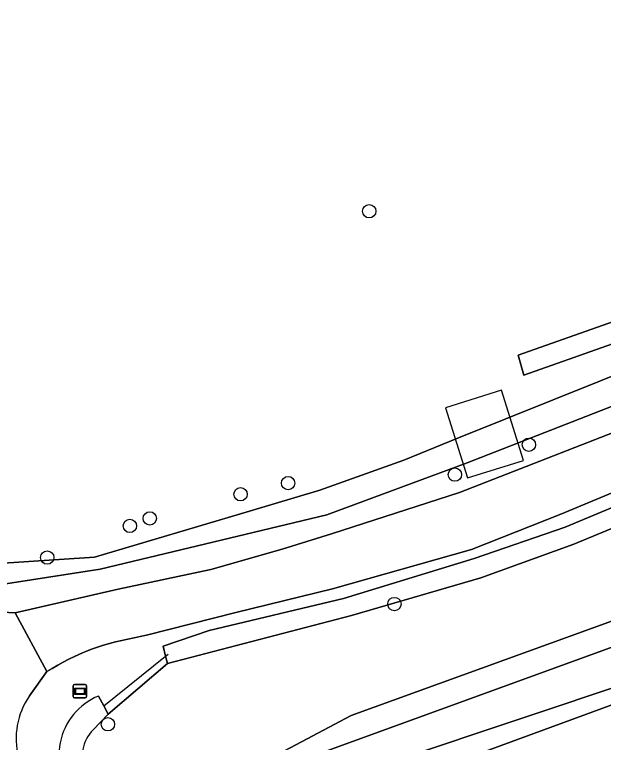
# Model space of a CAD drawing. Extents: x 164494 to 166241, y 382475 to 384495.
# Drawn here: x 164846.3 to 164889.5, y 383450.1 to 383503.5 of the extents above; entities that cross this region are included whole.
import ezdxf

# ---------------------------------------------------------------- set-up
doc = ezdxf.new("R2010")
doc.units = 0
for name, color, linetype in [('IMGEO_Boom', 7, 'Continuous'), ('IMGEO_Bouwland', 7, 'Continuous'), ('IMGEO_Dek', 7, 'Continuous'), ('IMGEO_Duiker', 7, 'Continuous'), ('IMGEO_Erf', 7, 'Continuous'), ('IMGEO_Grasland_overig', 7, 'Continuous'), ('IMGEO_Groenvoorziening', 7, 'Continuous'), ('IMGEO_Hek', 7, 'Continuous'), ('IMGEO_Loofbos', 7, 'Continuous'), ('IMGEO_Oever', 7, 'Continuous'), ('IMGEO_Rijbaan_lokaal_gesloten', 7, 'Continuous'), ('IMGEO_Rijbaan_lokaal_halfverhard', 7, 'Continuous'), ('IMGEO_Verklikker', 7, 'Continuous'), ('IMGEO_Voetpad_open', 7, 'Continuous'), ('IMGEO_Waterloop', 7, 'Continuous')]:
    doc.layers.add(name, color=color, linetype=linetype)

msp = doc.modelspace()

# ---------------------------------------------------------------- linework, layer by layer
at = {"layer": 'IMGEO_Boom'}
for centre in [(164872.354, 383489.099), (164884.063, 383471.973), (164878.638, 383469.776), (164866.403, 383469.155), (164862.915, 383468.334), (164856.258, 383466.565), (164854.797, 383466.011), (164848.735, 383463.691), (164874.197, 383460.281), (164853.184, 383451.457)]:
    msp.add_circle(centre, 0.489, dxfattribs=at)
at = {"layer": 'IMGEO_Bouwland'}
msp.add_lwpolyline([(164939.064, 383467.989), (164938.58, 383467.935), (164933.685, 383466.564), (164926.474, 383465.463), (164910.854, 383460.501), (164868.575, 383444.955), (164868.931, 383444.423), (164876.262, 383433.486), (164912.566, 383384.323), (164914.978, 383381.056), (164915.281, 383377.04), (164913.179, 383375.78), (164908.171, 383370.539), (164912.922, 383363.364), (164915.309, 383360.31), (164919.551, 383354.884)], dxfattribs=at)
at = {"layer": 'IMGEO_Dek'}
msp.add_lwpolyline([(164882.047, 383475.969), (164877.94, 383474.684), (164879.55, 383469.539), (164883.657, 383470.824)], close=True, dxfattribs=at)
at = {"layer": 'IMGEO_Duiker'}
msp.add_lwpolyline([(164852.877, 383452.823), (164857.419, 383456.458), (164857.602, 383456.604)], dxfattribs=at)
at = {"layer": 'IMGEO_Erf'}
msp.add_lwpolyline([(164808.728, 383571.245), (164817.843, 383532.831), (164823.417, 383510.069), (164826.418, 383500), (164826.994, 383498.067), (164827.455, 383497.281), (164829.018, 383493.887), (164829.882, 383491.714), (164830.694, 383489.822), (164842.176, 383463.06), (164852.192, 383463.714), (164863.576, 383467.094), (164868.741, 383468.628), (164874.88, 383470.847), (164878.913, 383472.472), (164896.265, 383479.453), (164922.439, 383490.759), (164883.7, 383477.062), (164883.266, 383478.533), (164932.039, 383495.768), (164933.543, 383500), (164934.392, 383502.389), (164920.621, 383557.769), (164914.456, 383581.898)], dxfattribs=at)
at = {"layer": 'IMGEO_Grasland_overig'}
for points in [[(164852.502, 383453.533), (164852.877, 383452.823), (164853.207, 383452.199), (164857.558, 383455.915), (164857.419, 383456.458), (164857.229, 383457.202), (164860.608, 383458.332), (164870.476, 383460.687), (164880.047, 383463.612), (164886.717, 383465.911), (164905.253, 383473.685), (164906.253, 383474.343), (164909.134, 383475.436), (164911.595, 383476.59), (164920.618, 383480.089), (164925.597, 383481.057), (164932.651, 383481.754)], [(164931.914, 383480.237), (164928.674, 383479.81), (164922.894, 383478.784), (164919.474, 383477.792), (164911.232, 383474.851), (164901.408, 383470.314), (164898.593, 383469.326), (164887.355, 383464.67), (164880.544, 383462.211), (164871.064, 383459.446), (164857.558, 383455.915), (164853.207, 383452.199), (164852.098, 383451.058)], [(164916.918, 383479.598), (164886.419, 383466.871), (164879.848, 383464.281), (164869.649, 383461.395), (164862.572, 383459.659), (164856.011, 383458.005), (164855.557, 383457.91), (164855.102, 383457.813), (164854.649, 383457.714), (164854.198, 383457.609), (164853.749, 383457.499), (164853.303, 383457.381), (164852.861, 383457.254), (164852.423, 383457.117), (164851.99, 383456.967), (164851.562, 383456.804), (164851.317, 383456.702), (164850.725, 383456.431), (164850.314, 383456.225), (164849.907, 383456.009), (164849.503, 383455.786), (164849.101, 383455.557), (164848.7, 383455.326), (164847.423, 383453.538)], [(164865.347, 383449.105), (164871.03, 383452.109), (164924.289, 383471.404)]]:
    msp.add_lwpolyline(points, dxfattribs=at)
for centre, radius, start, end in [((164851.945, 383450.426), 5.489, 145.4689, 194.553), ((164854.276, 383449.202), 4.68, 112.2694, 225.4099), ((164854.025, 383449.139), 2.72, 135.1227, 204.8315)]:
    msp.add_arc(centre, radius, start, end, dxfattribs=at)
at = {"layer": 'IMGEO_Groenvoorziening'}
for points in [[(164949.691, 383487.781), (164946.787, 383488.862), (164944.349, 383489.717), (164944.305, 383489.733), (164937.381, 383490.527), (164932.069, 383488.924), (164921.513, 383486.57), (164916.624, 383485.254), (164907.947, 383482), (164904.766, 383480.487), (164879.529, 383470.631), (164869.248, 383466.838), (164852.63, 383462.833), (164843.612, 383461.437), (164843.123, 383461.582), (164842.523, 383461.759), (164839.074, 383465.785), (164838.555, 383466.953), (164835.287, 383473.588), (164828.161, 383491.006), (164829.882, 383491.714)], [(164842.398, 383460.205), (164843.275, 383459.916), (164844.449, 383459.742), (164846.387, 383459.64), (164853.943, 383461.373), (164860.735, 383462.825), (164865.962, 383464.299), (164869.596, 383465.427), (164878.966, 383468.472), (164900.223, 383476.754), (164908.882, 383480.203), (164916, 383483.026), (164918.976, 383484.138), (164923.891, 383485.657), (164929.074, 383486.908), (164934.056, 383487.198)]]:
    msp.add_lwpolyline(points, dxfattribs=at)
at = {"layer": 'IMGEO_Hek'}
msp.add_lwpolyline([(164883.266, 383478.533), (164883.7, 383477.062), (164922.439, 383490.759)], dxfattribs=at)
at = {"layer": 'IMGEO_Loofbos'}
msp.add_lwpolyline([(164914.456, 383581.898), (164920.621, 383557.769), (164934.392, 383502.389), (164933.543, 383500), (164932.039, 383495.768), (164883.266, 383478.533), (164883.7, 383477.062), (164922.439, 383490.759), (164930.655, 383492.556), (164932.817, 383493.02), (164936.387, 383494.227), (164936.999, 383495.076), (164937.523, 383497.092), (164938.348, 383499.27), (164938.661, 383501.255), (164938.474, 383505.068), (164937.044, 383511.773), (164933.129, 383526.073), (164927.327, 383547.127), (164923.107, 383561.975), (164919.177, 383578.107)], dxfattribs=at)
at = {"layer": 'IMGEO_Oever'}
for points in [[(164924.289, 383471.404), (164871.03, 383452.109), (164865.347, 383449.105)], [(164867.624, 383448.92), (164913.965, 383465.771), (164925.96, 383469.938)], [(164936.301, 383468.215), (164934.715, 383467.812), (164931.252, 383467.086), (164925.991, 383466.081), (164874.646, 383448.92), (164868.943, 383447.047), (164867.326, 383444.749), (164867.752, 383443.303), (164868.773, 383440.664), (164905.795, 383391.218), (164911.909, 383382.143), (164910.33, 383380.925), (164865.199, 383442.664), (164864.348, 383444.622)], [(164863.009, 383441.79), (164877.214, 383421.031), (164908.784, 383379.416), (164910.203, 383379.262), (164913.003, 383381.452), (164913.106, 383382.53), (164912.566, 383384.323), (164876.262, 383433.486), (164868.931, 383444.423), (164868.575, 383444.955), (164910.854, 383460.501), (164926.474, 383465.463), (164933.685, 383466.564), (164938.58, 383467.935), (164939.064, 383467.989)]]:
    msp.add_lwpolyline(points, dxfattribs=at)
at = {"layer": 'IMGEO_Rijbaan_lokaal_gesloten'}
msp.add_lwpolyline([(164847.423, 383453.538), (164848.7, 383455.326), (164846.387, 383459.64), (164844.449, 383459.742), (164843.275, 383459.916), (164842.398, 383460.205)], dxfattribs=at)
msp.add_arc((164851.945, 383450.426), 5.489, 145.4689, 194.553, dxfattribs=at)
at = {"layer": 'IMGEO_Rijbaan_lokaal_halfverhard'}
msp.add_lwpolyline([(164900.223, 383476.754), (164878.966, 383468.472), (164869.596, 383465.427), (164865.962, 383464.299), (164860.735, 383462.825), (164853.943, 383461.373), (164846.387, 383459.64), (164848.7, 383455.326), (164849.101, 383455.557), (164849.503, 383455.786), (164849.907, 383456.009), (164850.314, 383456.225), (164850.725, 383456.431), (164851.317, 383456.702), (164851.562, 383456.804), (164851.99, 383456.967), (164852.423, 383457.117), (164852.861, 383457.254), (164853.303, 383457.381), (164853.749, 383457.499), (164854.198, 383457.609), (164854.649, 383457.714), (164855.102, 383457.813), (164855.557, 383457.91), (164856.011, 383458.005), (164862.572, 383459.659), (164869.649, 383461.395), (164879.848, 383464.281), (164886.419, 383466.871), (164916.918, 383479.598)], dxfattribs=at)
at = {"layer": 'IMGEO_Verklikker'}
for p, q in [((164850.634, 383453.488), (164850.634, 383454.288)), ((164850.634, 383454.288), (164850.634, 383453.488)), ((164850.734, 383454.388), (164851.524, 383454.388)), ((164851.524, 383454.388), (164850.734, 383454.388)), ((164851.624, 383454.288), (164851.624, 383453.488)), ((164851.624, 383453.488), (164851.624, 383454.288)), ((164851.524, 383453.388), (164850.734, 383453.388)), ((164850.734, 383453.388), (164851.524, 383453.388))]:
    msp.add_line(p, q, dxfattribs=at)
for points in [[(164850.735, 383454.12), (164851.523, 383454.12), (164851.523, 383453.656), (164850.735, 383453.656), (164850.735, 383454.12)], [(164850.8, 383454.055), (164850.8, 383453.721), (164851.458, 383453.721), (164851.458, 383454.055), (164850.8, 383454.055)]]:
    msp.add_lwpolyline(points, dxfattribs=at)
for centre, start, end in [((164850.734, 383454.288), 90, 180), ((164850.734, 383454.288), 90, 180), ((164851.524, 383454.288), 0, 90), ((164851.524, 383454.288), 360, 90), ((164850.734, 383453.488), 180, 270), ((164850.734, 383453.488), 180, 270), ((164851.524, 383453.488), 270, 0), ((164851.524, 383453.488), 270, 0)]:
    msp.add_arc(centre, 0.1, start, end, dxfattribs=at)
at = {"layer": 'IMGEO_Voetpad_open'}
msp.add_lwpolyline([(164882.047, 383475.969), (164877.94, 383474.684), (164879.55, 383469.539), (164883.657, 383470.824)], close=True, dxfattribs=at)
at = {"layer": 'IMGEO_Waterloop'}
for points in [[(164896.265, 383479.453), (164878.913, 383472.472), (164874.88, 383470.847), (164868.741, 383468.628), (164863.576, 383467.094), (164852.192, 383463.714), (164842.176, 383463.06), (164830.694, 383489.822), (164829.882, 383491.714), (164828.161, 383491.006), (164835.287, 383473.588), (164838.555, 383466.953), (164839.074, 383465.785), (164842.523, 383461.759), (164843.123, 383461.582), (164843.612, 383461.437), (164852.63, 383462.833), (164869.248, 383466.838), (164879.529, 383470.631), (164904.766, 383480.487)], [(164932.651, 383481.754), (164925.597, 383481.057), (164920.618, 383480.089), (164911.595, 383476.59), (164909.134, 383475.436), (164906.253, 383474.343), (164905.253, 383473.685), (164886.717, 383465.911), (164880.047, 383463.612), (164870.476, 383460.687), (164860.608, 383458.332), (164857.229, 383457.202), (164857.419, 383456.458), (164857.558, 383455.915), (164871.064, 383459.446), (164880.544, 383462.211), (164887.355, 383464.67), (164898.593, 383469.326), (164901.408, 383470.314), (164911.232, 383474.851), (164919.474, 383477.792), (164922.894, 383478.784), (164928.674, 383479.81), (164931.914, 383480.237)], [(164936.435, 383470.393), (164935.094, 383470.661), (164932.28, 383470.839), (164928.214, 383470.571), (164925.96, 383469.938), (164913.965, 383465.771), (164867.624, 383448.92)], [(164910.33, 383380.925), (164911.909, 383382.143), (164905.795, 383391.218), (164868.773, 383440.664), (164867.752, 383443.303), (164867.326, 383444.749), (164868.943, 383447.047), (164874.646, 383448.92), (164925.991, 383466.081), (164931.252, 383467.086), (164934.715, 383467.812), (164936.301, 383468.215)], [(164852.098, 383451.058), (164853.207, 383452.199), (164852.877, 383452.823), (164852.502, 383453.533)]]:
    msp.add_lwpolyline(points, dxfattribs=at)
for centre, radius, start, end in [((164854.276, 383449.202), 4.68, 112.2694, 225.4099), ((164854.025, 383449.139), 2.72, 135.1227, 204.8315)]:
    msp.add_arc(centre, radius, start, end, dxfattribs=at)

doc.saveas('drawing.dxf')
